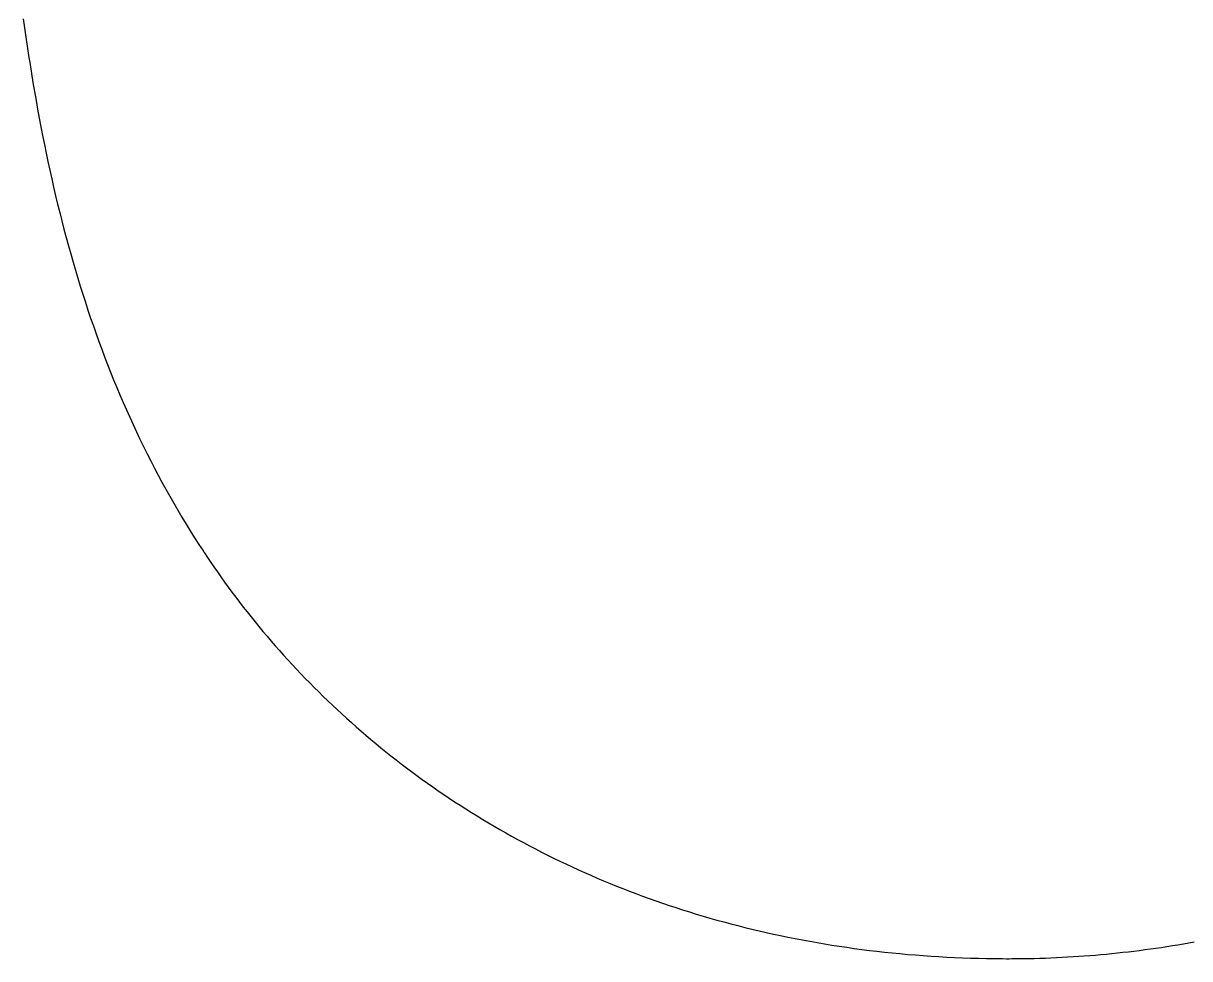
# Model space of a CAD drawing. Extents: x -7.3 to 34, y 0 to 22.
# Drawn here: x 32.75792 to 32.79937, y 3.68303 to 3.71628 of the extents above; entities that cross this region are included whole.
import ezdxf

# ---------------------------------------------------------------- set-up
doc = ezdxf.new("R2010")
doc.units = 0
doc.layers.add('SH_Data', color=7, linetype='Continuous')

msp = doc.modelspace()

# ---------------------------------------------------------------- linework, layer by layer
at = {"layer": 'SH_Data'}
for p, q in [((32.757919, 3.716445), (32.757964, 3.716116)), ((32.757964, 3.716116), (32.75801, 3.715789)), ((32.75801, 3.715789), (32.758058, 3.715464)), ((32.758058, 3.715464), (32.758107, 3.715139)), ((32.758107, 3.715139), (32.758157, 3.714817)), ((32.758157, 3.714817), (32.758208, 3.714496)), ((32.758208, 3.714496), (32.758261, 3.714176)), ((32.758261, 3.714176), (32.758315, 3.713858)), ((32.758315, 3.713858), (32.75837, 3.713541)), ((32.75837, 3.713541), (32.758426, 3.713226)), ((32.758426, 3.713226), (32.758484, 3.712912)), ((32.758484, 3.712912), (32.758543, 3.7126)), ((32.758543, 3.7126), (32.758604, 3.712289)), ((32.758604, 3.712289), (32.758666, 3.711979)), ((32.758666, 3.711979), (32.758729, 3.711671)), ((32.758729, 3.711671), (32.758794, 3.711364)), ((32.758794, 3.711364), (32.75886, 3.711059)), ((32.75886, 3.711059), (32.758928, 3.710755)), ((32.758928, 3.710755), (32.758997, 3.710453)), ((32.758997, 3.710453), (32.759067, 3.710152)), ((32.759067, 3.710152), (32.759139, 3.709852)), ((32.759139, 3.709852), (32.759213, 3.709554)), ((32.759213, 3.709554), (32.759288, 3.709258)), ((32.759288, 3.709258), (32.759364, 3.708962)), ((32.759364, 3.708962), (32.759442, 3.708668)), ((32.759442, 3.708668), (32.759522, 3.708376)), ((32.759522, 3.708376), (32.759603, 3.708084)), ((32.759603, 3.708084), (32.759686, 3.707794)), ((32.759686, 3.707794), (32.75977, 3.707506)), ((32.75977, 3.707506), (32.759856, 3.707219)), ((32.759856, 3.707219), (32.759944, 3.706933)), ((32.759944, 3.706933), (32.760033, 3.706649)), ((32.760033, 3.706649), (32.760124, 3.706366)), ((32.760124, 3.706366), (32.760217, 3.706084)), ((32.760217, 3.706084), (32.760311, 3.705804)), ((32.760311, 3.705804), (32.760407, 3.705525)), ((32.760407, 3.705525), (32.760505, 3.705247)), ((32.760505, 3.705247), (32.760604, 3.704971)), ((32.760604, 3.704971), (32.760706, 3.704696)), ((32.760706, 3.704696), (32.760809, 3.704422)), ((32.760809, 3.704422), (32.760914, 3.70415)), ((32.760914, 3.70415), (32.76102, 3.703879)), ((32.76102, 3.703879), (32.761129, 3.703609)), ((32.761129, 3.703609), (32.761239, 3.703341)), ((32.761239, 3.703341), (32.761351, 3.703073)), ((32.761351, 3.703073), (32.761465, 3.702808)), ((32.761465, 3.702808), (32.761581, 3.702543)), ((32.761581, 3.702543), (32.761699, 3.70228)), ((32.761699, 3.70228), (32.761819, 3.702018)), ((32.761819, 3.702018), (32.76194, 3.701757)), ((32.76194, 3.701757), (32.762064, 3.701498)), ((32.762064, 3.701498), (32.762189, 3.70124)), ((32.762189, 3.70124), (32.762317, 3.700983)), ((32.762317, 3.700983), (32.762446, 3.700727)), ((32.762446, 3.700727), (32.762578, 3.700473)), ((32.762578, 3.700473), (32.762711, 3.70022)), ((32.762711, 3.70022), (32.762847, 3.699968)), ((32.762847, 3.699968), (32.762985, 3.699717)), ((32.762985, 3.699717), (32.763124, 3.699468)), ((32.763124, 3.699468), (32.763266, 3.69922)), ((32.763266, 3.69922), (32.76341, 3.698973)), ((32.76341, 3.698973), (32.763556, 3.698727)), ((32.763556, 3.698727), (32.763704, 3.698483)), ((32.763704, 3.698483), (32.763854, 3.698239)), ((32.763854, 3.698239), (32.764007, 3.697997)), ((32.764007, 3.697997), (32.764161, 3.697757)), ((32.764161, 3.697757), (32.764318, 3.697517)), ((32.764318, 3.697517), (32.764328, 3.697502)), ((32.764328, 3.697502), (32.764336, 3.69749)), ((32.764336, 3.69749), (32.764351, 3.697467)), ((32.764351, 3.697467), (32.764381, 3.697421)), ((32.764381, 3.697421), (32.764442, 3.697329)), ((32.764442, 3.697329), (32.764565, 3.697146)), ((32.764565, 3.697146), (32.76469, 3.696963)), ((32.76469, 3.696963), (32.764816, 3.696781)), ((32.764816, 3.696781), (32.764943, 3.6966)), ((32.764943, 3.6966), (32.765072, 3.69642)), ((32.765072, 3.69642), (32.765202, 3.696241)), ((32.765202, 3.696241), (32.765333, 3.696062)), ((32.765333, 3.696062), (32.765466, 3.695884)), ((32.765466, 3.695884), (32.765601, 3.695707)), ((32.765601, 3.695707), (32.765737, 3.695531)), ((32.765737, 3.695531), (32.765874, 3.695356)), ((32.765874, 3.695356), (32.766013, 3.695181)), ((32.766013, 3.695181), (32.766153, 3.695008)), ((32.766153, 3.695008), (32.766294, 3.694835)), ((32.766294, 3.694835), (32.766437, 3.694663)), ((32.766437, 3.694663), (32.766581, 3.694492)), ((32.766581, 3.694492), (32.766726, 3.694322)), ((32.766726, 3.694322), (32.766873, 3.694153)), ((32.766873, 3.694153), (32.767022, 3.693985)), ((32.767022, 3.693985), (32.767171, 3.693817)), ((32.767171, 3.693817), (32.767322, 3.693651)), ((32.767322, 3.693651), (32.767475, 3.693486)), ((32.767475, 3.693486), (32.767628, 3.693321)), ((32.767628, 3.693321), (32.767784, 3.693158)), ((32.767784, 3.693158), (32.76794, 3.692995)), ((32.76794, 3.692995), (32.768098, 3.692833)), ((32.768098, 3.692833), (32.768257, 3.692673)), ((32.768257, 3.692673), (32.768418, 3.692513)), ((32.768418, 3.692513), (32.768579, 3.692355)), ((32.768579, 3.692355), (32.768743, 3.692197)), ((32.768743, 3.692197), (32.768907, 3.692041)), ((32.768907, 3.692041), (32.769073, 3.691885)), ((32.769073, 3.691885), (32.76924, 3.691731)), ((32.76924, 3.691731), (32.769409, 3.691577)), ((32.769409, 3.691577), (32.769579, 3.691425)), ((32.769579, 3.691425), (32.76975, 3.691273)), ((32.76975, 3.691273), (32.769922, 3.691123)), ((32.769922, 3.691123), (32.770096, 3.690974)), ((32.770096, 3.690974), (32.770271, 3.690826)), ((32.770271, 3.690826), (32.770448, 3.690679)), ((32.770448, 3.690679), (32.770625, 3.690533)), ((32.770625, 3.690533), (32.770804, 3.690388)), ((32.770804, 3.690388), (32.770985, 3.690245)), ((32.770985, 3.690245), (32.771166, 3.690102)), ((32.771166, 3.690102), (32.771349, 3.689961)), ((32.771349, 3.689961), (32.771534, 3.689821)), ((32.771534, 3.689821), (32.771719, 3.689682)), ((32.771719, 3.689682), (32.771906, 3.689544)), ((32.771906, 3.689544), (32.772094, 3.689407)), ((32.772094, 3.689407), (32.772283, 3.689272)), ((32.772283, 3.689272), (32.772474, 3.689137)), ((32.772474, 3.689137), (32.772666, 3.689004)), ((32.772666, 3.689004), (32.772859, 3.688872)), ((32.772859, 3.688872), (32.773053, 3.688742)), ((32.773053, 3.688742), (32.773249, 3.688612)), ((32.773249, 3.688612), (32.773446, 3.688484)), ((32.773446, 3.688484), (32.773644, 3.688357)), ((32.773644, 3.688357), (32.773844, 3.688232)), ((32.773844, 3.688232), (32.774045, 3.688107)), ((32.774045, 3.688107), (32.774247, 3.687984)), ((32.774247, 3.687984), (32.77445, 3.687862)), ((32.77445, 3.687862), (32.774654, 3.687742)), ((32.774654, 3.687742), (32.77486, 3.687622)), ((32.77486, 3.687622), (32.775067, 3.687505)), ((32.775067, 3.687505), (32.775275, 3.687388)), ((32.775275, 3.687388), (32.775484, 3.687273)), ((32.775484, 3.687273), (32.775695, 3.687159)), ((32.775695, 3.687159), (32.775907, 3.687046)), ((32.775907, 3.687046), (32.77612, 3.686935)), ((32.77612, 3.686935), (32.776334, 3.686825)), ((32.776334, 3.686825), (32.77655, 3.686717)), ((32.77655, 3.686717), (32.776766, 3.686609)), ((32.776766, 3.686609), (32.776984, 3.686504)), ((32.776984, 3.686504), (32.777203, 3.686399)), ((32.777203, 3.686399), (32.777424, 3.686297)), ((32.777424, 3.686297), (32.777645, 3.686195)), ((32.777645, 3.686195), (32.777868, 3.686095)), ((32.777868, 3.686095), (32.778092, 3.685996)), ((32.778092, 3.685996), (32.778317, 3.685899)), ((32.778317, 3.685899), (32.778543, 3.685803)), ((32.778543, 3.685803), (32.778771, 3.685709)), ((32.778771, 3.685709), (32.778999, 3.685616)), ((32.778999, 3.685616), (32.779229, 3.685525)), ((32.779229, 3.685525), (32.77946, 3.685435)), ((32.77946, 3.685435), (32.779692, 3.685347)), ((32.779692, 3.685347), (32.779926, 3.68526)), ((32.779926, 3.68526), (32.78016, 3.685175)), ((32.78016, 3.685175), (32.780396, 3.685091)), ((32.780396, 3.685091), (32.780632, 3.685009)), ((32.780632, 3.685009), (32.78087, 3.684928)), ((32.78087, 3.684928), (32.78111, 3.684849)), ((32.78111, 3.684849), (32.78135, 3.684771)), ((32.78135, 3.684771), (32.781591, 3.684695)), ((32.781591, 3.684695), (32.781834, 3.684621)), ((32.781834, 3.684621), (32.782077, 3.684548)), ((32.782077, 3.684548), (32.782322, 3.684477)), ((32.782322, 3.684477), (32.782568, 3.684407)), ((32.782568, 3.684407), (32.782815, 3.684339)), ((32.782815, 3.684339), (32.783064, 3.684272)), ((32.783064, 3.684272), (32.783313, 3.684208)), ((32.783313, 3.684208), (32.783563, 3.684144)), ((32.783563, 3.684144), (32.783815, 3.684083)), ((32.783815, 3.684083), (32.784068, 3.684023)), ((32.784068, 3.684023), (32.784321, 3.683965)), ((32.784321, 3.683965), (32.784576, 3.683908)), ((32.784576, 3.683908), (32.784832, 3.683853)), ((32.784832, 3.683853), (32.785089, 3.6838)), ((32.785089, 3.6838), (32.785348, 3.683749)), ((32.785348, 3.683749), (32.785607, 3.683699)), ((32.785607, 3.683699), (32.785867, 3.683651)), ((32.785867, 3.683651), (32.786129, 3.683605)), ((32.786129, 3.683605), (32.786392, 3.68356)), ((32.786392, 3.68356), (32.786655, 3.683517)), ((32.786655, 3.683517), (32.78692, 3.683476)), ((32.78692, 3.683476), (32.787186, 3.683437)), ((32.787186, 3.683437), (32.787453, 3.683399)), ((32.787453, 3.683399), (32.787721, 3.683363)), ((32.787721, 3.683363), (32.78799, 3.683329)), ((32.78799, 3.683329), (32.78826, 3.683297)), ((32.78826, 3.683297), (32.788531, 3.683267)), ((32.788531, 3.683267), (32.788803, 3.683238)), ((32.788803, 3.683238), (32.789076, 3.683212)), ((32.796414, 3.683198), (32.79661, 3.683217)), ((32.79661, 3.683217), (32.796806, 3.683238)), ((32.796806, 3.683238), (32.797002, 3.683259)), ((32.797002, 3.683259), (32.797198, 3.683281)), ((32.797198, 3.683281), (32.797394, 3.683304)), ((32.797394, 3.683304), (32.79759, 3.683329)), ((32.79759, 3.683329), (32.797785, 3.683354)), ((32.797785, 3.683354), (32.797981, 3.68338)), ((32.797981, 3.68338), (32.798176, 3.683408)), ((32.798176, 3.683408), (32.798371, 3.683436)), ((32.798371, 3.683436), (32.798566, 3.683466)), ((32.798566, 3.683466), (32.79876, 3.683496)), ((32.79876, 3.683496), (32.798955, 3.683528)), ((32.798955, 3.683528), (32.799149, 3.683561)), ((32.799149, 3.683561), (32.799343, 3.683594)), ((32.799343, 3.683594), (32.799537, 3.683629)), ((32.789076, 3.683212), (32.789351, 3.683187)), ((32.789351, 3.683187), (32.789626, 3.683164)), ((32.789626, 3.683164), (32.789903, 3.683142)), ((32.789903, 3.683142), (32.79018, 3.683123)), ((32.79018, 3.683123), (32.790459, 3.683105)), ((32.790459, 3.683105), (32.790738, 3.68309)), ((32.790738, 3.68309), (32.791019, 3.683076)), ((32.791019, 3.683076), (32.7913, 3.683064)), ((32.7913, 3.683064), (32.791583, 3.683054)), ((32.791583, 3.683054), (32.791867, 3.683046)), ((32.791867, 3.683046), (32.792151, 3.68304)), ((32.792151, 3.68304), (32.792437, 3.683036)), ((32.792437, 3.683036), (32.792724, 3.683034)), ((32.792724, 3.683034), (32.792868, 3.683033)), ((32.792868, 3.683033), (32.792886, 3.683033)), ((32.792886, 3.683033), (32.792895, 3.683033)), ((32.792895, 3.683033), (32.7929, 3.683033)), ((32.7929, 3.683033), (32.792906, 3.683033)), ((32.792906, 3.683033), (32.792956, 3.683033)), ((32.792956, 3.683033), (32.793055, 3.683034)), ((32.793055, 3.683034), (32.793254, 3.683035)), ((32.793254, 3.683035), (32.793452, 3.683037)), ((32.793452, 3.683037), (32.79365, 3.683041)), ((32.79365, 3.683041), (32.793849, 3.683045)), ((32.793849, 3.683045), (32.794047, 3.683051)), ((32.794047, 3.683051), (32.794245, 3.683057)), ((32.794245, 3.683057), (32.794442, 3.683065)), ((32.794442, 3.683065), (32.79464, 3.683073)), ((32.79464, 3.683073), (32.794838, 3.683083)), ((32.794838, 3.683083), (32.795035, 3.683094)), ((32.795035, 3.683094), (32.795233, 3.683106)), ((32.795233, 3.683106), (32.79543, 3.683118)), ((32.79543, 3.683118), (32.795627, 3.683132)), ((32.795627, 3.683132), (32.795824, 3.683147)), ((32.795824, 3.683147), (32.796021, 3.683163)), ((32.796021, 3.683163), (32.796217, 3.68318)), ((32.796217, 3.68318), (32.796414, 3.683198))]:
    msp.add_line(p, q, dxfattribs=at)
msp.add_lwpolyline([(32.757919, 3.716445), (32.757964, 3.716116), (32.75801, 3.715789), (32.758058, 3.715464), (32.758107, 3.715139), (32.758157, 3.714817), (32.758208, 3.714496), (32.758261, 3.714176), (32.758315, 3.713858), (32.75837, 3.713541), (32.758426, 3.713226), (32.758484, 3.712912), (32.758543, 3.7126), (32.758604, 3.712289), (32.758666, 3.711979), (32.758729, 3.711671), (32.758794, 3.711364), (32.75886, 3.711059), (32.758928, 3.710755), (32.758997, 3.710453), (32.759067, 3.710152), (32.759139, 3.709852), (32.759213, 3.709554), (32.759288, 3.709258), (32.759364, 3.708962), (32.759442, 3.708668), (32.759522, 3.708376), (32.759603, 3.708084), (32.759686, 3.707794), (32.75977, 3.707506), (32.759856, 3.707219), (32.759944, 3.706933), (32.760033, 3.706649), (32.760124, 3.706366), (32.760217, 3.706084), (32.760311, 3.705804), (32.760407, 3.705525), (32.760505, 3.705247), (32.760604, 3.704971), (32.760706, 3.704696), (32.760809, 3.704422), (32.760914, 3.70415), (32.76102, 3.703879), (32.761129, 3.703609), (32.761239, 3.703341), (32.761351, 3.703073), (32.761465, 3.702808), (32.761581, 3.702543), (32.761699, 3.70228), (32.761819, 3.702018), (32.76194, 3.701757), (32.762064, 3.701498), (32.762189, 3.70124), (32.762317, 3.700983), (32.762446, 3.700727), (32.762578, 3.700473), (32.762711, 3.70022), (32.762847, 3.699968), (32.762985, 3.699717), (32.763124, 3.699468), (32.763266, 3.69922), (32.76341, 3.698973), (32.763556, 3.698727), (32.763704, 3.698483), (32.763854, 3.698239), (32.764007, 3.697997), (32.764161, 3.697757), (32.764318, 3.697517), (32.764328, 3.697502), (32.764336, 3.69749), (32.764351, 3.697467), (32.764381, 3.697421), (32.764442, 3.697329), (32.764565, 3.697146), (32.76469, 3.696963), (32.764816, 3.696781), (32.764943, 3.6966), (32.765072, 3.69642), (32.765202, 3.696241), (32.765333, 3.696062), (32.765466, 3.695884), (32.765601, 3.695707), (32.765737, 3.695531), (32.765874, 3.695356), (32.766013, 3.695181), (32.766153, 3.695008), (32.766294, 3.694835), (32.766437, 3.694663), (32.766581, 3.694492), (32.766726, 3.694322), (32.766873, 3.694153), (32.767022, 3.693985), (32.767171, 3.693817), (32.767322, 3.693651), (32.767475, 3.693486), (32.767628, 3.693321), (32.767784, 3.693158), (32.76794, 3.692995), (32.768098, 3.692833), (32.768257, 3.692673), (32.768418, 3.692513), (32.768579, 3.692355), (32.768743, 3.692197), (32.768907, 3.692041), (32.769073, 3.691885), (32.76924, 3.691731), (32.769409, 3.691577), (32.769579, 3.691425), (32.76975, 3.691273), (32.769922, 3.691123), (32.770096, 3.690974), (32.770271, 3.690826), (32.770448, 3.690679), (32.770625, 3.690533), (32.770804, 3.690388), (32.770985, 3.690245), (32.771166, 3.690102), (32.771349, 3.689961), (32.771534, 3.689821), (32.771719, 3.689682), (32.771906, 3.689544), (32.772094, 3.689407), (32.772283, 3.689272), (32.772474, 3.689137), (32.772666, 3.689004), (32.772859, 3.688872), (32.773053, 3.688742), (32.773249, 3.688612), (32.773446, 3.688484), (32.773644, 3.688357), (32.773844, 3.688232), (32.774045, 3.688107), (32.774247, 3.687984), (32.77445, 3.687862), (32.774654, 3.687742), (32.77486, 3.687622), (32.775067, 3.687505), (32.775275, 3.687388), (32.775484, 3.687273), (32.775695, 3.687159), (32.775907, 3.687046), (32.77612, 3.686935), (32.776334, 3.686825), (32.77655, 3.686717), (32.776766, 3.686609), (32.776984, 3.686504), (32.777203, 3.686399), (32.777424, 3.686297), (32.777645, 3.686195), (32.777868, 3.686095), (32.778092, 3.685996), (32.778317, 3.685899), (32.778543, 3.685803), (32.778771, 3.685709), (32.778999, 3.685616), (32.779229, 3.685525), (32.77946, 3.685435), (32.779692, 3.685347), (32.779926, 3.68526), (32.78016, 3.685175), (32.780396, 3.685091), (32.780632, 3.685009), (32.78087, 3.684928), (32.78111, 3.684849), (32.78135, 3.684771), (32.781591, 3.684695), (32.781834, 3.684621), (32.782077, 3.684548), (32.782322, 3.684477), (32.782568, 3.684407), (32.782815, 3.684339), (32.783064, 3.684272), (32.783313, 3.684208), (32.783563, 3.684144), (32.783815, 3.684083), (32.784068, 3.684023), (32.784321, 3.683965), (32.784576, 3.683908), (32.784832, 3.683853), (32.785089, 3.6838), (32.785348, 3.683749), (32.785607, 3.683699), (32.785867, 3.683651), (32.786129, 3.683605), (32.786392, 3.68356), (32.786655, 3.683517), (32.78692, 3.683476), (32.787186, 3.683437), (32.787453, 3.683399), (32.787721, 3.683363), (32.78799, 3.683329), (32.78826, 3.683297), (32.788531, 3.683267), (32.788803, 3.683238), (32.789076, 3.683212), (32.789351, 3.683187), (32.789626, 3.683164), (32.789903, 3.683142), (32.79018, 3.683123), (32.790459, 3.683105), (32.790738, 3.68309), (32.791019, 3.683076), (32.7913, 3.683064), (32.791583, 3.683054), (32.791867, 3.683046), (32.792151, 3.68304), (32.792437, 3.683036), (32.792724, 3.683034), (32.792868, 3.683033), (32.792886, 3.683033), (32.792895, 3.683033), (32.7929, 3.683033), (32.792906, 3.683033), (32.792956, 3.683033), (32.793055, 3.683034), (32.793254, 3.683035), (32.793452, 3.683037), (32.79365, 3.683041), (32.793849, 3.683045), (32.794047, 3.683051), (32.794245, 3.683057), (32.794442, 3.683065), (32.79464, 3.683073), (32.794838, 3.683083), (32.795035, 3.683094), (32.795233, 3.683106), (32.79543, 3.683118), (32.795627, 3.683132), (32.795824, 3.683147), (32.796021, 3.683163), (32.796217, 3.68318), (32.796414, 3.683198), (32.79661, 3.683217), (32.796806, 3.683238), (32.797002, 3.683259), (32.797198, 3.683281), (32.797394, 3.683304), (32.79759, 3.683329), (32.797785, 3.683354), (32.797981, 3.68338), (32.798176, 3.683408), (32.798371, 3.683436), (32.798566, 3.683466), (32.79876, 3.683496), (32.798955, 3.683528), (32.799149, 3.683561), (32.799343, 3.683594), (32.799537, 3.683629)], dxfattribs=at)

doc.saveas('drawing.dxf')
